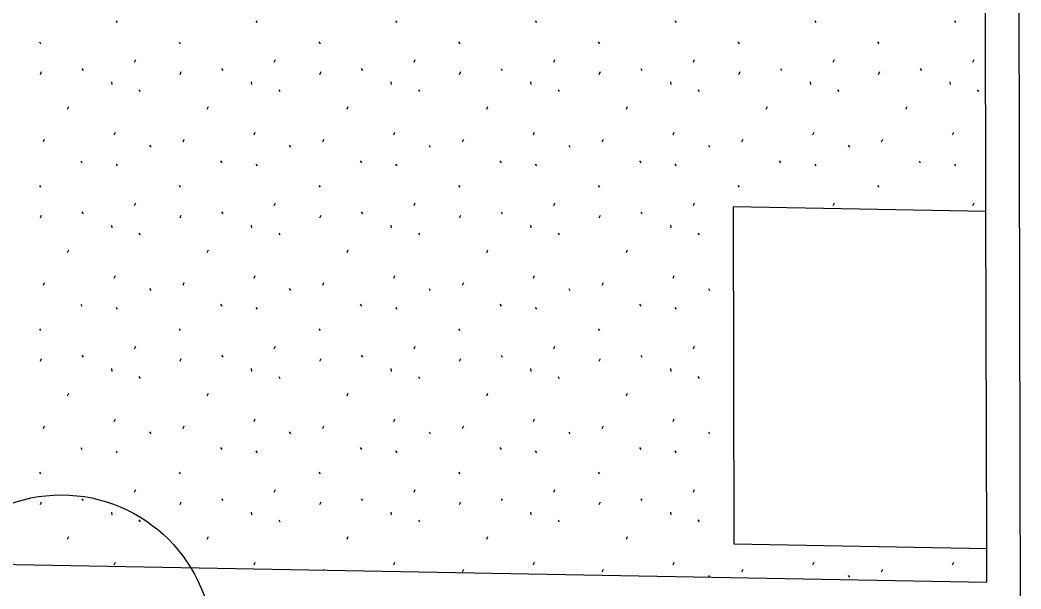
# Model space of a CAD drawing. Extents: x 419396 to 421519, y 4453567 to 4456767.
# Drawn here: x 420379 to 420438.4, y 4455158.8 to 4455192.6 of the extents above; entities that cross this region are included whole.
import ezdxf

# ---------------------------------------------------------------- set-up
doc = ezdxf.new("R2010")
doc.units = 0
for name, color, linetype in [('@PL', 7, 'Continuous'), ('ADAKENARI1000', 7, 'Continuous'), ('KALDIRIM', 7, 'Continuous'), ('Level 41', 7, 'Continuous')]:
    doc.layers.add(name, color=color, linetype=linetype)

msp = doc.modelspace()

# ---------------------------------------------------------------- linework, layer by layer
at = {"layer": '@PL'}
msp.add_circle((420381.478, 4455155.392), 9, dxfattribs=at)
at = {"layer": 'ADAKENARI1000'}
for p, q in [((420436.364, 4455181.213), (420436.279, 4455218.4)), ((420436.364, 4455181.213), (420421.364, 4455181.487)), ((420421.364, 4455181.487), (420421.409, 4455161.483)), ((420436.41, 4455161.209), (420436.364, 4455181.213)), ((420421.409, 4455161.483), (420436.41, 4455161.209)), ((420436.414, 4455159.21), (420436.41, 4455161.209)), ((420345.454, 4455160.871), (420436.414, 4455159.21))]:
    msp.add_line(p, q, dxfattribs=at)
at = {"layer": 'KALDIRIM'}
msp.add_line((420438.445, 4455145.463), (420438.279, 4455218.311), dxfattribs=at)
at = {"layer": 'Level 41'}
for p, q in [((420384.735, 4455192.535), (420384.806, 4455192.428)), ((420393.028, 4455192.535), (420393.099, 4455192.428)), ((420401.321, 4455192.535), (420401.392, 4455192.428)), ((420409.614, 4455192.535), (420409.685, 4455192.428)), ((420417.907, 4455192.535), (420417.978, 4455192.428)), ((420426.2, 4455192.535), (420426.271, 4455192.428)), ((420434.493, 4455192.535), (420434.564, 4455192.428)), ((420380.18, 4455191.274), (420380.251, 4455191.167)), ((420388.473, 4455191.274), (420388.544, 4455191.167)), ((420396.766, 4455191.274), (420396.837, 4455191.167)), ((420405.059, 4455191.274), (420405.13, 4455191.167)), ((420413.352, 4455191.274), (420413.423, 4455191.167)), ((420421.645, 4455191.274), (420421.716, 4455191.167)), ((420429.938, 4455191.274), (420430.009, 4455191.167)), ((420385.832, 4455190.081), (420385.903, 4455190.24)), ((420394.125, 4455190.081), (420394.196, 4455190.24)), ((420402.418, 4455190.081), (420402.489, 4455190.24)), ((420410.711, 4455190.081), (420410.782, 4455190.24)), ((420419.004, 4455190.081), (420419.075, 4455190.24)), ((420427.297, 4455190.081), (420427.368, 4455190.24)), ((420435.59, 4455190.081), (420435.661, 4455190.24)), ((420382.703, 4455189.697), (420382.774, 4455189.59)), ((420390.996, 4455189.697), (420391.067, 4455189.59)), ((420399.289, 4455189.697), (420399.36, 4455189.59)), ((420407.582, 4455189.697), (420407.653, 4455189.59)), ((420415.875, 4455189.697), (420415.946, 4455189.59)), ((420424.168, 4455189.697), (420424.239, 4455189.59)), ((420432.461, 4455189.697), (420432.532, 4455189.59)), ((420380.238, 4455189.352), (420380.31, 4455189.512)), ((420388.531, 4455189.352), (420388.603, 4455189.512)), ((420396.824, 4455189.352), (420396.896, 4455189.512)), ((420405.117, 4455189.352), (420405.189, 4455189.512)), ((420413.41, 4455189.352), (420413.482, 4455189.512)), ((420421.703, 4455189.352), (420421.775, 4455189.512)), ((420429.996, 4455189.352), (420430.068, 4455189.512)), ((420384.461, 4455188.906), (420384.479, 4455188.746)), ((420386.091, 4455188.436), (420386.161, 4455188.329)), ((420392.754, 4455188.906), (420392.772, 4455188.746)), ((420394.384, 4455188.436), (420394.454, 4455188.329)), ((420401.047, 4455188.906), (420401.065, 4455188.746)), ((420402.677, 4455188.436), (420402.747, 4455188.329)), ((420409.34, 4455188.906), (420409.358, 4455188.746)), ((420410.97, 4455188.436), (420411.04, 4455188.329)), ((420417.633, 4455188.906), (420417.651, 4455188.746)), ((420419.263, 4455188.436), (420419.333, 4455188.329)), ((420425.926, 4455188.906), (420425.944, 4455188.746)), ((420427.556, 4455188.436), (420427.626, 4455188.329)), ((420434.219, 4455188.906), (420434.237, 4455188.746)), ((420435.849, 4455188.436), (420435.919, 4455188.329)), ((420381.854, 4455187.292), (420381.926, 4455187.452)), ((420390.147, 4455187.292), (420390.219, 4455187.452)), ((420398.44, 4455187.292), (420398.512, 4455187.452)), ((420406.733, 4455187.292), (420406.805, 4455187.452)), ((420415.026, 4455187.292), (420415.098, 4455187.452)), ((420423.319, 4455187.292), (420423.391, 4455187.452)), ((420431.612, 4455187.292), (420431.684, 4455187.452)), ((420380.416, 4455185.354), (420380.487, 4455185.514)), ((420384.626, 4455185.762), (420384.696, 4455185.922)), ((420388.709, 4455185.354), (420388.78, 4455185.514)), ((420392.919, 4455185.762), (420392.989, 4455185.922)), ((420397.002, 4455185.354), (420397.073, 4455185.514)), ((420401.212, 4455185.762), (420401.282, 4455185.922)), ((420405.295, 4455185.354), (420405.366, 4455185.514)), ((420409.505, 4455185.762), (420409.575, 4455185.922)), ((420413.588, 4455185.354), (420413.659, 4455185.514)), ((420417.798, 4455185.762), (420417.868, 4455185.922)), ((420421.881, 4455185.354), (420421.952, 4455185.514)), ((420426.091, 4455185.762), (420426.161, 4455185.922)), ((420430.174, 4455185.354), (420430.245, 4455185.514)), ((420434.384, 4455185.762), (420434.454, 4455185.922)), ((420386.721, 4455185.146), (420386.792, 4455185.04)), ((420395.014, 4455185.146), (420395.085, 4455185.04)), ((420403.307, 4455185.146), (420403.378, 4455185.04)), ((420411.6, 4455185.146), (420411.671, 4455185.04)), ((420419.893, 4455185.146), (420419.964, 4455185.04)), ((420428.186, 4455185.146), (420428.257, 4455185.04)), ((420382.636, 4455184.217), (420382.707, 4455184.11)), ((420390.929, 4455184.217), (420391, 4455184.11)), ((420399.222, 4455184.217), (420399.293, 4455184.11)), ((420407.515, 4455184.217), (420407.586, 4455184.11)), ((420415.808, 4455184.217), (420415.879, 4455184.11)), ((420424.101, 4455184.217), (420424.172, 4455184.11)), ((420432.394, 4455184.217), (420432.465, 4455184.11)), ((420384.735, 4455184.025), (420384.806, 4455183.918)), ((420393.028, 4455184.025), (420393.099, 4455183.918)), ((420401.321, 4455184.025), (420401.392, 4455183.918)), ((420409.614, 4455184.025), (420409.685, 4455183.918)), ((420417.907, 4455184.025), (420417.978, 4455183.918)), ((420426.2, 4455184.025), (420426.271, 4455183.918)), ((420434.493, 4455184.025), (420434.564, 4455183.918)), ((420380.18, 4455182.764), (420380.251, 4455182.657)), ((420388.473, 4455182.764), (420388.544, 4455182.657)), ((420396.766, 4455182.764), (420396.837, 4455182.657)), ((420405.059, 4455182.764), (420405.13, 4455182.657)), ((420413.352, 4455182.764), (420413.423, 4455182.657)), ((420421.645, 4455182.764), (420421.716, 4455182.657)), ((420429.938, 4455182.764), (420430.009, 4455182.657)), ((420385.832, 4455181.571), (420385.903, 4455181.73)), ((420394.125, 4455181.571), (420394.196, 4455181.73)), ((420402.418, 4455181.571), (420402.489, 4455181.73)), ((420410.711, 4455181.571), (420410.782, 4455181.73)), ((420419.004, 4455181.571), (420419.075, 4455181.73)), ((420427.297, 4455181.571), (420427.368, 4455181.73)), ((420435.59, 4455181.571), (420435.661, 4455181.73)), ((420380.238, 4455180.842), (420380.31, 4455181.002)), ((420382.703, 4455181.187), (420382.774, 4455181.08)), ((420388.531, 4455180.842), (420388.603, 4455181.002)), ((420390.996, 4455181.187), (420391.067, 4455181.08)), ((420396.824, 4455180.842), (420396.896, 4455181.002)), ((420399.289, 4455181.187), (420399.36, 4455181.08)), ((420405.117, 4455180.842), (420405.189, 4455181.002)), ((420407.582, 4455181.187), (420407.653, 4455181.08)), ((420413.41, 4455180.842), (420413.482, 4455181.002)), ((420415.875, 4455181.187), (420415.946, 4455181.08)), ((420384.461, 4455180.396), (420384.479, 4455180.236)), ((420392.754, 4455180.396), (420392.772, 4455180.236)), ((420401.047, 4455180.396), (420401.065, 4455180.236)), ((420409.34, 4455180.396), (420409.358, 4455180.236)), ((420417.633, 4455180.396), (420417.651, 4455180.236)), ((420386.091, 4455179.926), (420386.161, 4455179.819)), ((420394.384, 4455179.926), (420394.454, 4455179.819)), ((420402.677, 4455179.926), (420402.747, 4455179.819)), ((420410.97, 4455179.926), (420411.04, 4455179.819)), ((420419.263, 4455179.926), (420419.333, 4455179.819)), ((420381.854, 4455178.782), (420381.926, 4455178.942)), ((420390.147, 4455178.782), (420390.219, 4455178.942)), ((420398.44, 4455178.782), (420398.512, 4455178.942)), ((420406.733, 4455178.782), (420406.805, 4455178.942)), ((420415.026, 4455178.782), (420415.098, 4455178.942)), ((420384.626, 4455177.252), (420384.696, 4455177.412)), ((420392.919, 4455177.252), (420392.989, 4455177.412)), ((420401.212, 4455177.252), (420401.282, 4455177.412)), ((420409.505, 4455177.252), (420409.575, 4455177.412)), ((420417.798, 4455177.252), (420417.868, 4455177.412)), ((420380.416, 4455176.844), (420380.487, 4455177.004)), ((420386.721, 4455176.636), (420386.792, 4455176.53)), ((420388.709, 4455176.844), (420388.78, 4455177.004)), ((420395.014, 4455176.636), (420395.085, 4455176.53)), ((420397.002, 4455176.844), (420397.073, 4455177.004)), ((420403.307, 4455176.636), (420403.378, 4455176.53)), ((420405.295, 4455176.844), (420405.366, 4455177.004)), ((420411.6, 4455176.636), (420411.671, 4455176.53)), ((420413.588, 4455176.844), (420413.659, 4455177.004)), ((420419.893, 4455176.636), (420419.964, 4455176.53)), ((420382.636, 4455175.707), (420382.707, 4455175.6)), ((420384.735, 4455175.515), (420384.806, 4455175.408)), ((420390.929, 4455175.707), (420391, 4455175.6)), ((420393.028, 4455175.515), (420393.099, 4455175.408)), ((420399.222, 4455175.707), (420399.293, 4455175.6)), ((420401.321, 4455175.515), (420401.392, 4455175.408)), ((420407.515, 4455175.707), (420407.586, 4455175.6)), ((420409.614, 4455175.515), (420409.685, 4455175.408)), ((420415.808, 4455175.707), (420415.879, 4455175.6)), ((420417.907, 4455175.515), (420417.978, 4455175.408)), ((420380.18, 4455174.254), (420380.251, 4455174.147)), ((420388.473, 4455174.254), (420388.544, 4455174.147)), ((420396.766, 4455174.254), (420396.837, 4455174.147)), ((420405.059, 4455174.254), (420405.13, 4455174.147)), ((420413.352, 4455174.254), (420413.423, 4455174.147)), ((420385.832, 4455173.061), (420385.903, 4455173.22)), ((420394.125, 4455173.061), (420394.196, 4455173.22)), ((420402.418, 4455173.061), (420402.489, 4455173.22)), ((420410.711, 4455173.061), (420410.782, 4455173.22)), ((420419.004, 4455173.061), (420419.075, 4455173.22)), ((420380.238, 4455172.332), (420380.31, 4455172.492)), ((420382.703, 4455172.677), (420382.774, 4455172.57)), ((420388.531, 4455172.332), (420388.603, 4455172.492)), ((420390.996, 4455172.677), (420391.067, 4455172.57)), ((420396.824, 4455172.332), (420396.896, 4455172.492)), ((420399.289, 4455172.677), (420399.36, 4455172.57)), ((420405.117, 4455172.332), (420405.189, 4455172.492)), ((420407.582, 4455172.677), (420407.653, 4455172.57)), ((420413.41, 4455172.332), (420413.482, 4455172.492)), ((420415.875, 4455172.677), (420415.946, 4455172.57)), ((420384.461, 4455171.886), (420384.479, 4455171.726)), ((420392.754, 4455171.886), (420392.772, 4455171.726)), ((420401.047, 4455171.886), (420401.065, 4455171.726)), ((420409.34, 4455171.886), (420409.358, 4455171.726)), ((420417.633, 4455171.886), (420417.651, 4455171.726)), ((420386.091, 4455171.416), (420386.161, 4455171.309)), ((420394.384, 4455171.416), (420394.454, 4455171.309)), ((420402.677, 4455171.416), (420402.747, 4455171.309)), ((420410.97, 4455171.416), (420411.04, 4455171.309)), ((420419.263, 4455171.416), (420419.333, 4455171.309)), ((420381.854, 4455170.272), (420381.926, 4455170.432)), ((420390.147, 4455170.272), (420390.219, 4455170.432)), ((420398.44, 4455170.272), (420398.512, 4455170.432)), ((420406.733, 4455170.272), (420406.805, 4455170.432)), ((420415.026, 4455170.272), (420415.098, 4455170.432)), ((420384.626, 4455168.742), (420384.696, 4455168.902)), ((420392.919, 4455168.742), (420392.989, 4455168.902)), ((420401.212, 4455168.742), (420401.282, 4455168.902)), ((420409.505, 4455168.742), (420409.575, 4455168.902)), ((420417.798, 4455168.742), (420417.868, 4455168.902)), ((420380.416, 4455168.334), (420380.487, 4455168.494)), ((420388.709, 4455168.334), (420388.78, 4455168.494)), ((420397.002, 4455168.334), (420397.073, 4455168.494)), ((420405.295, 4455168.334), (420405.366, 4455168.494)), ((420413.588, 4455168.334), (420413.659, 4455168.494)), ((420386.721, 4455168.126), (420386.792, 4455168.02)), ((420395.014, 4455168.126), (420395.085, 4455168.02)), ((420403.307, 4455168.126), (420403.378, 4455168.02)), ((420411.6, 4455168.126), (420411.671, 4455168.02)), ((420419.893, 4455168.126), (420419.964, 4455168.02)), ((420382.636, 4455167.197), (420382.707, 4455167.09)), ((420384.735, 4455167.005), (420384.806, 4455166.898)), ((420390.929, 4455167.197), (420391, 4455167.09)), ((420393.028, 4455167.005), (420393.099, 4455166.898)), ((420399.222, 4455167.197), (420399.293, 4455167.09)), ((420401.321, 4455167.005), (420401.392, 4455166.898)), ((420407.515, 4455167.197), (420407.586, 4455167.09)), ((420409.614, 4455167.005), (420409.685, 4455166.898)), ((420415.808, 4455167.197), (420415.879, 4455167.09)), ((420417.907, 4455167.005), (420417.978, 4455166.898)), ((420380.18, 4455165.744), (420380.251, 4455165.637)), ((420388.473, 4455165.744), (420388.544, 4455165.637)), ((420396.766, 4455165.744), (420396.837, 4455165.637)), ((420405.059, 4455165.744), (420405.13, 4455165.637)), ((420413.352, 4455165.744), (420413.423, 4455165.637)), ((420385.832, 4455164.551), (420385.903, 4455164.71)), ((420394.125, 4455164.551), (420394.196, 4455164.71)), ((420402.418, 4455164.551), (420402.489, 4455164.71)), ((420410.711, 4455164.551), (420410.782, 4455164.71)), ((420419.004, 4455164.551), (420419.075, 4455164.71)), ((420380.238, 4455163.822), (420380.31, 4455163.982)), ((420382.703, 4455164.167), (420382.774, 4455164.06)), ((420388.531, 4455163.822), (420388.603, 4455163.982)), ((420390.996, 4455164.167), (420391.067, 4455164.06)), ((420396.824, 4455163.822), (420396.896, 4455163.982)), ((420399.289, 4455164.167), (420399.36, 4455164.06)), ((420405.117, 4455163.822), (420405.189, 4455163.982)), ((420407.582, 4455164.167), (420407.653, 4455164.06)), ((420413.41, 4455163.822), (420413.482, 4455163.982)), ((420415.875, 4455164.167), (420415.946, 4455164.06)), ((420384.461, 4455163.376), (420384.479, 4455163.216)), ((420386.091, 4455162.906), (420386.161, 4455162.799)), ((420392.754, 4455163.376), (420392.772, 4455163.216)), ((420394.384, 4455162.906), (420394.454, 4455162.799)), ((420401.047, 4455163.376), (420401.065, 4455163.216)), ((420402.677, 4455162.906), (420402.747, 4455162.799)), ((420409.34, 4455163.376), (420409.358, 4455163.216)), ((420410.97, 4455162.906), (420411.04, 4455162.799)), ((420417.633, 4455163.376), (420417.651, 4455163.216)), ((420419.263, 4455162.906), (420419.333, 4455162.799)), ((420381.854, 4455161.762), (420381.926, 4455161.922)), ((420390.147, 4455161.762), (420390.219, 4455161.922)), ((420398.44, 4455161.762), (420398.512, 4455161.922)), ((420406.733, 4455161.762), (420406.805, 4455161.922)), ((420415.026, 4455161.762), (420415.098, 4455161.922)), ((420384.626, 4455160.232), (420384.696, 4455160.392)), ((420392.919, 4455160.232), (420392.989, 4455160.392)), ((420397.049, 4455159.929), (420397.073, 4455159.984)), ((420401.212, 4455160.232), (420401.282, 4455160.392)), ((420405.295, 4455159.824), (420405.366, 4455159.984)), ((420409.505, 4455160.232), (420409.575, 4455160.392)), ((420413.588, 4455159.824), (420413.659, 4455159.984)), ((420417.798, 4455160.232), (420417.868, 4455160.392)), ((420421.881, 4455159.824), (420421.952, 4455159.984)), ((420426.091, 4455160.232), (420426.161, 4455160.392)), ((420430.174, 4455159.824), (420430.245, 4455159.984)), ((420434.384, 4455160.232), (420434.454, 4455160.392)), ((420419.893, 4455159.616), (420419.964, 4455159.51)), ((420428.186, 4455159.616), (420428.257, 4455159.51))]:
    msp.add_line(p, q, dxfattribs=at)

doc.saveas('drawing.dxf')
